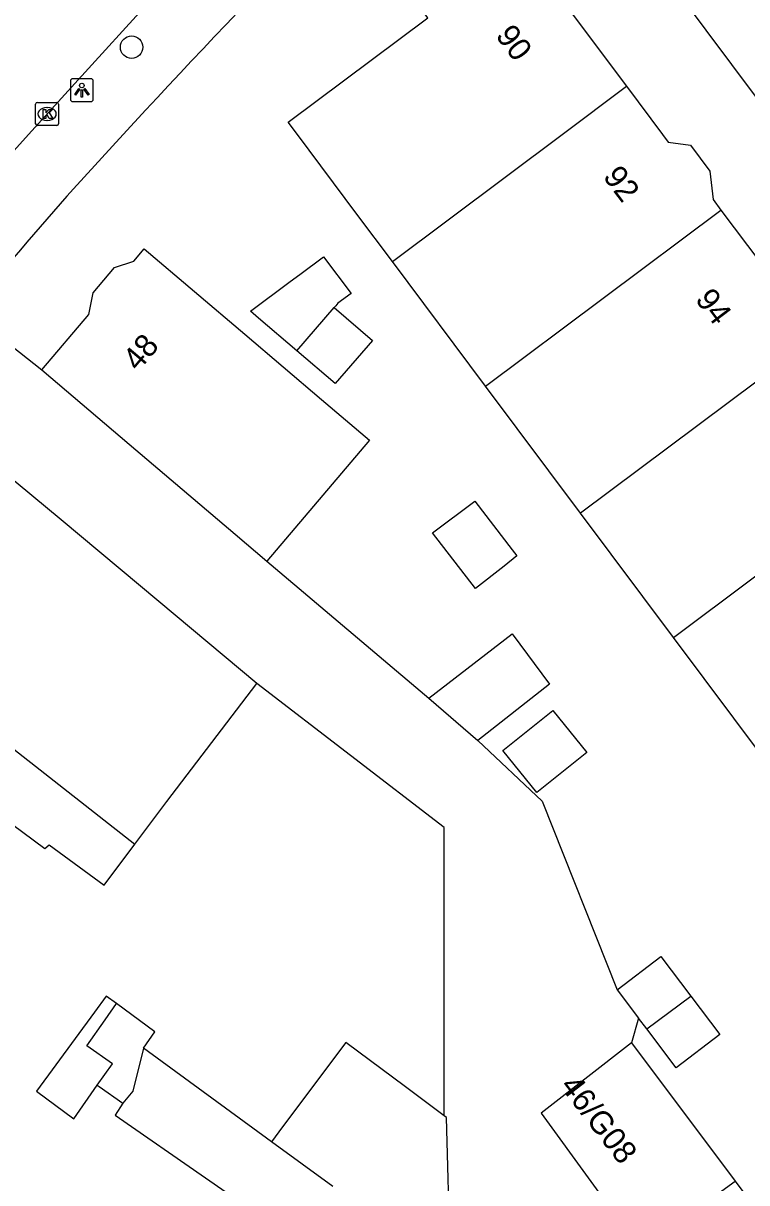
# Model space of a CAD drawing. Extents: x 160356 to 161355, y 381727 to 382845.
# Drawn here: x 161222.4 to 161254, y 382454.3 to 382504.9 of the extents above; entities that cross this region are included whole.
import ezdxf

# ---------------------------------------------------------------- set-up
doc = ezdxf.new("R2010")
doc.units = 0
for name, color, linetype in [('IMGEO_Boom', 7, 'Continuous'), ('IMGEO_Kolk', 7, 'Continuous'), ('IMGEO_Lichtpunt', 7, 'Continuous'), ('IMGEO_Pand', 7, 'Continuous'), ('IMGEO_Pand_nummerreeks', 7, 'Continuous'), ('IMGEO_Rijbaan_lokaal_open', 7, 'Continuous'), ('IMGEO_Voetpad_open', 7, 'Continuous')]:
    doc.layers.add(name, color=color, linetype=linetype)

msp = doc.modelspace()

# ---------------------------------------------------------------- linework, layer by layer
at = {"layer": 'IMGEO_Boom'}
msp.add_circle((161227.098, 382503.813), 0.489, dxfattribs=at)
at = {"layer": 'IMGEO_Kolk'}
for p, q in [((161222.91, 382500.474), (161222.91, 382501.326)), ((161222.985, 382501.4), (161223.837, 382501.4)), ((161223.398, 382501.18), (161223.423, 382501.18)), ((161223.911, 382501.326), (161223.911, 382500.474)), ((161223.421, 382500.62), (161223.396, 382500.62)), ((161223.837, 382500.4), (161222.985, 382500.4))]:
    msp.add_line(p, q, dxfattribs=at)
for points in [[(161222.91, 382500.474), (161222.91, 382501.326)], [(161222.985, 382501.4), (161223.837, 382501.4)], [(161223.231, 382501.1), (161223.354, 382501.1), (161223.354, 382500.949), (161223.484, 382501.1), (161223.648, 382501.1), (161223.502, 382500.949), (161223.655, 382500.7), (161223.503, 382500.7), (161223.418, 382500.864), (161223.354, 382500.797), (161223.354, 382500.7), (161223.231, 382500.7), (161223.231, 382501.1)], [(161223.911, 382501.326), (161223.911, 382500.474)], [(161223.837, 382500.4), (161222.985, 382500.4)]]:
    msp.add_lwpolyline(points, dxfattribs=at)
for centre, start, end in [((161222.987, 382501.324), 91.552, 178.448), ((161222.987, 382501.324), 91.552, 178.448), ((161223.835, 382501.324), 1.552, 88.448), ((161223.835, 382501.324), 1.552, 88.448), ((161222.987, 382500.476), 181.552, 268.448), ((161222.987, 382500.476), 181.552, 268.448), ((161223.835, 382500.476), 271.552, 358.448), ((161223.835, 382500.476), 271.552, 358.448)]:
    msp.add_arc(centre, 0.0765, start, end, dxfattribs=at)
for centre, major_axis, ratio, start_param, end_param in [((161223.397, 382500.9), (-0.387, 0.002), 0.722429, 4.712389, 7.853982), ((161223.422, 382500.9), (-0.39, 0.002), 0.717154, 1.570796, 4.712389)]:
    msp.add_ellipse(centre, major_axis=major_axis, ratio=ratio, start_param=start_param, end_param=end_param, dxfattribs=at)
at = {"layer": 'IMGEO_Lichtpunt'}
for p, q in [((161224.428, 382502.341), (161224.428, 382501.534)), ((161224.428, 382502.341), (161224.428, 382501.534)), ((161225.33, 382502.436), (161224.522, 382502.436)), ((161225.33, 382502.436), (161224.522, 382502.436)), ((161225.424, 382501.534), (161225.424, 382502.341)), ((161225.424, 382501.534), (161225.424, 382502.341)), ((161224.522, 382501.44), (161225.33, 382501.44)), ((161224.522, 382501.44), (161225.33, 382501.44))]:
    msp.add_line(p, q, dxfattribs=at)
for points in [[(161224.802, 382502.005), (161224.841, 382501.977), (161224.653, 382501.715), (161224.615, 382501.742), (161224.802, 382502.005)], [(161224.904, 382501.957), (161224.951, 382501.957), (161224.951, 382501.635), (161224.904, 382501.635), (161224.904, 382501.957)], [(161225.014, 382501.977), (161225.052, 382502.004), (161225.239, 382501.742), (161225.2, 382501.714), (161225.014, 382501.977)]]:
    msp.add_lwpolyline(points, dxfattribs=at)
msp.add_circle((161224.927, 382502.139), 0.0994, dxfattribs=at)
for centre, start, end in [((161224.522, 382502.341), 90, 180), ((161224.522, 382502.341), 90, 180), ((161225.33, 382502.341), 0, 90), ((161225.33, 382502.341), 0, 90), ((161224.522, 382501.534), 180, 270), ((161224.522, 382501.534), 180, 270), ((161225.33, 382501.534), 270, 0), ((161225.33, 382501.534), 270, 360)]:
    msp.add_arc(centre, 0.0946, start, end, dxfattribs=at)
at = {"layer": 'IMGEO_Pand'}
for points in [[(161243.261, 382509.373), (161248.702, 382502.105)], [(161238.481, 382494.461), (161236.931, 382496.532), (161234.335, 382500), (161233.935, 382500.535), (161240.021, 382505.089), (161239.315, 382506.033), (161240.765, 382507.119)], [(161238.481, 382494.461), (161245.887, 382500), (161248.702, 382502.105)], [(161248.702, 382502.105), (161250.277, 382500), (161250.523, 382499.671), (161251.486, 382499.532), (161252.33, 382498.405), (161252.478, 382497.162), (161252.82, 382496.705)], [(161242.549, 382489.024), (161252.82, 382496.705)], [(161252.82, 382496.705), (161254.558, 382494.383), (161255.662, 382493.91), (161256.366, 382492.97), (161256.503, 382491.826), (161256.986, 382491.18)], [(161223.175, 382489.734), (161225.231, 382492.155), (161225.418, 382493.094), (161226.355, 382494.197), (161227.192, 382494.478), (161227.651, 382495.019), (161232.039, 382491.29), (161233.713, 382489.868), (161235.386, 382488.446), (161237.483, 382486.664), (161232.999, 382481.386)], [(161234.315, 382490.565), (161232.642, 382491.987), (161232.284, 382492.291), (161234.024, 382493.585), (161234.435, 382493.891), (161235.473, 382494.663), (161236.683, 382493.067), (161236.107, 382492.638), (161236.012, 382492.528), (161235.946, 382492.451)], [(161242.549, 382489.024), (161238.481, 382494.461)], [(161235.946, 382492.451), (161237.606, 382491.014), (161235.988, 382489.143), (161234.315, 382490.565)], [(161234.315, 382490.565), (161235.946, 382492.451)], [(161256.986, 382491.18), (161246.694, 382483.483)], [(161223.175, 382489.734), (161226.985, 382486.496), (161231.616, 382482.561), (161232.999, 382481.386)], [(161246.694, 382483.483), (161242.549, 382489.024)], [(161232.56, 382476.058), (161228.291, 382479.633), (161224.027, 382483.188), (161220.174, 382486.375)], [(161250.75, 382478.062), (161261.065, 382485.775)], [(161242.108, 382480.199), (161240.239, 382482.629), (161242.076, 382484.003), (161243.707, 382481.883), (161243.907, 382481.623), (161243.364, 382481.165), (161242.108, 382480.199)], [(161250.75, 382478.062), (161246.694, 382483.483)], [(161214.497, 382479.027), (161227.24, 382469.042)], [(161240.075, 382475.414), (161243.711, 382478.212), (161245.339, 382476.022), (161242.21, 382473.568)], [(161254.729, 382472.744), (161250.75, 382478.062)], [(161227.24, 382469.042), (161228.637, 382470.903), (161232.56, 382476.058)], [(161240.075, 382475.414), (161242.21, 382473.568)], [(161244.782, 382471.291), (161243.307, 382473.124), (161245.485, 382474.878), (161246.961, 382473.045), (161244.782, 382471.291)], [(161219.348, 382467.572), (161221.391, 382470.273), (161223.305, 382468.848), (161223.504, 382469.008), (161225.899, 382467.256), (161227.24, 382469.042)], [(161248.293, 382462.693), (161250.2, 382464.139), (161251.513, 382462.406)], [(161248.293, 382462.693), (161249.23, 382461.457)], [(161226.44, 382462.087), (161225.989, 382462.417), (161225.477, 382461.718), (161222.946, 382458.261), (161224.577, 382457.066), (161225.601, 382458.524)], [(161251.513, 382462.406), (161252.78, 382460.735), (161250.874, 382459.29), (161249.586, 382460.988)], [(161249.586, 382460.988), (161251.513, 382462.406)], [(161225.601, 382458.524), (161226.261, 382459.464), (161225.147, 382460.247), (161225.942, 382461.378), (161226.44, 382462.087)], [(161227.62, 382460.149), (161228.118, 382460.858), (161226.44, 382462.087)], [(161249.586, 382460.988), (161249.23, 382461.457)], [(161227.62, 382460.149), (161227.146, 382458.268), (161226.72, 382457.738)], [(161233.206, 382456.059), (161227.62, 382460.149)], [(161240.735, 382457.193), (161239.052, 382458.452), (161236.452, 382460.397), (161233.689, 382456.705), (161233.206, 382456.059)], [(161248.917, 382460.37), (161244.968, 382457.307), (161249.316, 382451.341)], [(161248.917, 382460.37), (161253.437, 382454.344)], [(161225.601, 382458.524), (161225.677, 382458.471), (161226.72, 382457.738)], [(161226.72, 382457.738), (161226.374, 382457.222), (161234.272, 382451.751)], [(161240.602, 382450.645), (161240.735, 382450.839), (161241.01, 382451.241), (161240.843, 382457.112), (161240.735, 382457.193)], [(161235.879, 382454.102), (161233.206, 382456.059)], [(161249.316, 382451.341), (161253.437, 382454.344)], [(161253.437, 382454.344), (161255.571, 382451.499)]]:
    msp.add_lwpolyline(points, dxfattribs=at)
at = {"layer": 'IMGEO_Rijbaan_lokaal_open'}
for points in [[(161217.672, 382494.253), (161221.163, 382498.424), (161222.596, 382500), (161224.624, 382502.23), (161228.041, 382505.997), (161228.612, 382506.614), (161233.279, 382511.363), (161239.474, 382517.508)], [(161219.963, 382492.263), (161223.175, 382489.734)], [(161232.999, 382481.386), (161240.075, 382475.414)], [(161240.735, 382457.193), (161240.735, 382469.771), (161232.56, 382476.058)], [(161242.21, 382473.568), (161245.018, 382470.925), (161248.293, 382462.693)], [(161249.23, 382461.457), (161248.917, 382460.37)]]:
    msp.add_lwpolyline(points, dxfattribs=at)
msp.add_arc((161455.474, 382296.362), 315.366, 137.25501, 139.65379, dxfattribs=at)
at = {"layer": 'IMGEO_Voetpad_open'}
for points in [[(161292.218, 382451.055), (161287.175, 382457.792), (161255.578, 382500), (161243.04, 382516.778)], [(161226.724, 382500), (161224.559, 382497.639)]]:
    msp.add_lwpolyline(points, dxfattribs=at)
for centre, radius, start, end in [((161560.679, 382191.563), 454.598, 134.32482, 137.2748), ((161425.118, 382321.526), 266.908, 138.71335, 140.23168)]:
    msp.add_arc(centre, radius, start, end, dxfattribs=at)

# ---------------------------------------------------------------- texts
at = {"layer": 'IMGEO_Pand_nummerreeks'}
for s, rotation, p in [('90', 306.8161, (161242.954, 382504.31)), ('92', 306.9326, (161247.642, 382498.158)), ('94', 306.9326, (161251.667, 382492.804)), ('48', 49.7379, (161227.384, 382489.628)), ('46/G08', 307.5898, (161245.767, 382458.482))]:
    msp.add_text(s, height=1, rotation=rotation, dxfattribs=at).set_placement(p)

doc.saveas('drawing.dxf')
